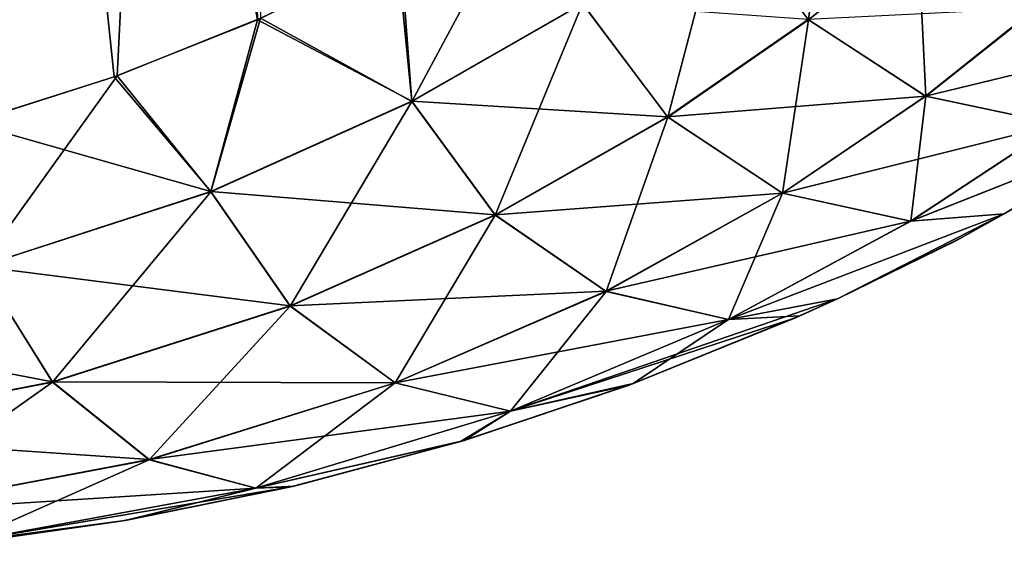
# Model space of a CAD drawing. Header units: millimetres. Extents: x -44.7 to 52.5, y -25.6 to 0.
# Tile 396 of 440: x 49 to 50.3, y -25 to -24.3. Entities that reach past the tile are written whole.
import ezdxf

# ---------------------------------------------------------------- set-up
doc = ezdxf.new("R2010")
doc.units = ezdxf.units.MM
doc.header["$LTSCALE"] = 65.185185
for name, color, linetype in [('15', 7, 'CONTINUOUS'), ('390', 7, 'CONTINUOUS'), ('395', 7, 'CONTINUOUS'), ('399', 7, 'CONTINUOUS'), ('405', 7, 'CONTINUOUS')]:
    doc.layers.add(name, color=color, linetype=linetype)

msp = doc.modelspace()

# ---------------------------------------------------------------- linework, layer by layer
at = {"layer": '15', "linetype": 'Continuous'}
for points in [[(50.2662, -24.5724, 29.1836), (50.2722, -24.5692, -29.1923), (50.4707, -24.458, 29.536), (50.2662, -24.5724, 29.1836)], [(50.2722, -24.5692, -29.1923), (50.4762, -24.4547, -29.5458), (50.4707, -24.458, 29.536), (50.2722, -24.5692, -29.1923)], [(50.1076, -24.6501, -28.9461), (50.2722, -24.5692, -29.1923), (50.2662, -24.5724, 29.1836), (50.1076, -24.6501, -28.9461)], [(50.1077, -24.65, 28.9457), (50.1076, -24.6501, -28.9461), (50.2662, -24.5724, 29.1836), (50.1077, -24.65, 28.9457)], [(50.0518, -24.6753, 28.8679), (50.0574, -24.6728, -28.8758), (50.1077, -24.65, 28.9457), (50.0518, -24.6753, 28.8679)], [(50.0574, -24.6728, -28.8758), (50.1076, -24.6501, -28.9461), (50.1077, -24.65, 28.9457), (50.0574, -24.6728, -28.8758)], [(49.8308, -24.7649, 28.5844), (49.836, -24.7629, -28.591), (50.0518, -24.6753, 28.8679), (49.8308, -24.7649, 28.5844)], [(49.836, -24.7629, -28.591), (50.0574, -24.6728, -28.8758), (50.0518, -24.6753, 28.8679), (49.836, -24.7629, -28.591)], [(49.606, -24.84, 28.3295), (49.6109, -24.8385, -28.3348), (49.8308, -24.7649, 28.5844), (49.606, -24.84, 28.3295)], [(49.6109, -24.8385, -28.3348), (49.836, -24.7629, -28.591), (49.8308, -24.7649, 28.5844), (49.6109, -24.8385, -28.3348)], [(49.3802, -24.9002, 28.1007), (49.3847, -24.8991, -28.1049), (49.606, -24.84, 28.3295), (49.3802, -24.9002, 28.1007)], [(49.3847, -24.8991, -28.1049), (49.6109, -24.8385, -28.3348), (49.606, -24.84, 28.3295), (49.3847, -24.8991, -28.1049)], [(49.1562, -24.9455, 27.8961), (49.16, -24.9448, -27.8995), (49.3802, -24.9002, 28.1007), (49.1562, -24.9455, 27.8961)], [(49.16, -24.9448, -27.8995), (49.3847, -24.8991, -28.1049), (49.3802, -24.9002, 28.1007), (49.16, -24.9448, -27.8995)], [(48.9362, -24.9766, 27.7136), (48.9392, -24.9762, -27.7161), (49.1562, -24.9455, 27.8961), (48.9362, -24.9766, 27.7136)], [(48.9392, -24.9762, -27.7161), (49.16, -24.9448, -27.8995), (49.1562, -24.9455, 27.8961), (48.9392, -24.9762, -27.7161)]]:
    msp.add_3dface(points, dxfattribs=at)
at = {"layer": '390', "linetype": 'Continuous'}
for points in [[(49.273, -21.8914, 29.0517), (48.8857, -21.8914, 28.5572), (49.336, -24.2789, 28.9962), (49.273, -21.8914, 29.0517)], [(49.336, -24.2789, 28.9962), (48.8857, -21.8914, 28.5572), (49.1452, -24.3549, 28.7336), (49.336, -24.2789, 28.9962)], [(49.1452, -24.3549, 28.7336), (48.8857, -21.8914, 28.5572), (48.9525, -24.416, 28.4997), (49.1452, -24.3549, 28.7336)], [(49.5219, -24.1887, 29.2903), (49.273, -21.8914, 29.0517), (49.336, -24.2789, 28.9962), (49.5219, -24.1887, 29.2903)]]:
    msp.add_3dface(points, dxfattribs=at)
at = {"layer": '395', "linetype": 'Continuous'}
for points in [[(48.8857, -21.8914, -28.5572), (49.273, -21.8914, -29.0517), (48.9562, -24.415, -28.5039), (48.8857, -21.8914, -28.5572)], [(48.9562, -24.415, -28.5039), (49.273, -21.8914, -29.0517), (49.1492, -24.3535, -28.7388), (48.9562, -24.415, -28.5039)], [(49.1492, -24.3535, -28.7388), (49.273, -21.8914, -29.0517), (49.3402, -24.2769, -29.0024), (49.1492, -24.3535, -28.7388)]]:
    msp.add_3dface(points, dxfattribs=at)
at = {"layer": '399', "linetype": 'Continuous'}
for points in [[(49.5219, -24.1887, 29.2903), (49.336, -24.2789, 28.9962), (49.5413, -24.3873, 29.24), (49.5219, -24.1887, 29.2903)], [(49.5219, -24.1887, 29.2903), (49.5413, -24.3873, 29.24), (49.7683, -24.2573, 29.6642), (49.5219, -24.1887, 29.2903)], [(49.5413, -24.3873, 29.24), (49.8817, -24.4081, 29.6511), (49.7683, -24.2573, 29.6642), (49.5413, -24.3873, 29.24)], [(49.8817, -24.4081, 29.6511), (50.0689, -24.2788, 30.1014), (49.7683, -24.2573, 29.6642), (49.8817, -24.4081, 29.6511)], [(50.2249, -24.3804, 30.0681), (50.3719, -24.2636, 30.5419), (50.0689, -24.2788, 30.1014), (50.2249, -24.3804, 30.0681)], [(50.2249, -24.3804, 30.0681), (50.5523, -24.3013, 30.4993), (50.3719, -24.2636, 30.5419), (50.2249, -24.3804, 30.0681)], [(49.336, -24.2789, 28.9962), (49.1452, -24.3549, 28.7336), (49.2741, -24.5073, 28.835), (49.336, -24.2789, 28.9962)], [(49.336, -24.2789, 28.9962), (49.2741, -24.5073, 28.835), (49.5413, -24.3873, 29.24), (49.336, -24.2789, 28.9962)], [(49.8817, -24.4081, 29.6511), (50.2249, -24.3804, 30.0681), (50.0689, -24.2788, 30.1014), (49.8817, -24.4081, 29.6511)], [(50.4011, -24.4178, 30.0105), (50.5523, -24.3013, 30.4993), (50.2249, -24.3804, 30.0681), (50.4011, -24.4178, 30.0105)], [(49.1452, -24.3549, 28.7336), (48.9525, -24.416, 28.4997), (49.2741, -24.5073, 28.835), (49.1452, -24.3549, 28.7336)], [(50.0345, -24.5094, 29.6048), (50.2249, -24.3804, 30.0681), (49.8817, -24.4081, 29.6511), (50.0345, -24.5094, 29.6048)], [(50.0345, -24.5094, 29.6048), (50.4011, -24.4178, 30.0105), (50.2249, -24.3804, 30.0681), (50.0345, -24.5094, 29.6048)], [(49.2741, -24.5073, 28.835), (49.6522, -24.5385, 29.2154), (49.5413, -24.3873, 29.24), (49.2741, -24.5073, 28.835)], [(49.6522, -24.5385, 29.2154), (49.8817, -24.4081, 29.6511), (49.5413, -24.3873, 29.24), (49.6522, -24.5385, 29.2154)], [(49.6522, -24.5385, 29.2154), (50.0345, -24.5094, 29.6048), (49.8817, -24.4081, 29.6511), (49.6522, -24.5385, 29.2154)], [(48.9525, -24.416, 28.4997), (48.9668, -24.607, 28.4523), (49.2741, -24.5073, 28.835), (48.9525, -24.416, 28.4997)], [(50.205, -24.5467, 29.5318), (50.4011, -24.4178, 30.0105), (50.0345, -24.5094, 29.6048), (50.205, -24.5467, 29.5318)], [(50.205, -24.5467, 29.5318), (50.5145, -24.4246, 29.7831), (50.4011, -24.4178, 30.0105), (50.205, -24.5467, 29.5318)], [(50.3294, -24.5371, 29.3601), (50.5145, -24.4246, 29.7831), (50.205, -24.5467, 29.5318), (50.3294, -24.5371, 29.3601)], [(50.3294, -24.5371, 29.3601), (50.4707, -24.458, 29.536), (50.5145, -24.4246, 29.7831), (50.3294, -24.5371, 29.3601)], [(50.2662, -24.5724, 29.1836), (50.4707, -24.458, 29.536), (50.3294, -24.5371, 29.3601), (50.2662, -24.5724, 29.1836)], [(48.9668, -24.607, 28.4523), (49.3796, -24.6596, 28.7969), (49.2741, -24.5073, 28.835), (48.9668, -24.607, 28.4523)], [(49.3796, -24.6596, 28.7969), (49.6522, -24.5385, 29.2154), (49.2741, -24.5073, 28.835), (49.3796, -24.6596, 28.7969)], [(49.7997, -24.6401, 29.1546), (50.0345, -24.5094, 29.6048), (49.6522, -24.5385, 29.2154), (49.7997, -24.6401, 29.1546)], [(49.7997, -24.6401, 29.1546), (50.205, -24.5467, 29.5318), (50.0345, -24.5094, 29.6048), (49.7997, -24.6401, 29.1546)], [(49.3796, -24.6596, 28.7969), (49.7997, -24.6401, 29.1546), (49.6522, -24.5385, 29.2154), (49.3796, -24.6596, 28.7969)], [(50.1077, -24.65, 28.9457), (50.3294, -24.5371, 29.3601), (49.9626, -24.6775, 29.0662), (50.1077, -24.65, 28.9457)], [(49.9626, -24.6775, 29.0662), (50.3294, -24.5371, 29.3601), (50.205, -24.5467, 29.5318), (49.9626, -24.6775, 29.0662)], [(50.1077, -24.65, 28.9457), (50.2662, -24.5724, 29.1836), (50.3294, -24.5371, 29.3601), (50.1077, -24.65, 28.9457)], [(49.9626, -24.6775, 29.0662), (50.205, -24.5467, 29.5318), (49.7997, -24.6401, 29.1546), (49.9626, -24.6775, 29.0662)], [(48.62, -24.6754, 28.096), (49.0633, -24.7607, 28.399), (48.9668, -24.607, 28.4523), (48.62, -24.6754, 28.096)], [(49.0633, -24.7607, 28.399), (49.3796, -24.6596, 28.7969), (48.9668, -24.607, 28.4523), (49.0633, -24.7607, 28.399)], [(49.5191, -24.7619, 28.7204), (49.7997, -24.6401, 29.1546), (49.3796, -24.6596, 28.7969), (49.5191, -24.7619, 28.7204)], [(49.5191, -24.7619, 28.7204), (49.9626, -24.6775, 29.0662), (49.7997, -24.6401, 29.1546), (49.5191, -24.7619, 28.7204)], [(50.0518, -24.6753, 28.8679), (50.1077, -24.65, 28.9457), (49.6727, -24.7996, 28.6167), (50.0518, -24.6753, 28.8679)], [(49.6727, -24.7996, 28.6167), (50.1077, -24.65, 28.9457), (49.9626, -24.6775, 29.0662), (49.6727, -24.7996, 28.6167)], [(49.0633, -24.7607, 28.399), (49.5191, -24.7619, 28.7204), (49.3796, -24.6596, 28.7969), (49.0633, -24.7607, 28.399)], [(48.7033, -24.8305, 28.0267), (49.0633, -24.7607, 28.399), (48.62, -24.6754, 28.096), (48.7033, -24.8305, 28.0267)], [(49.6727, -24.7996, 28.6167), (49.9626, -24.6775, 29.0662), (49.5191, -24.7619, 28.7204), (49.6727, -24.7996, 28.6167)], [(49.8308, -24.7649, 28.5844), (50.0518, -24.6753, 28.8679), (49.6727, -24.7996, 28.6167), (49.8308, -24.7649, 28.5844)], [(48.7033, -24.8305, 28.0267), (49.1918, -24.864, 28.3064), (49.0633, -24.7607, 28.399), (48.7033, -24.8305, 28.0267)], [(49.1918, -24.864, 28.3064), (49.5191, -24.7619, 28.7204), (49.0633, -24.7607, 28.399), (49.1918, -24.864, 28.3064)], [(49.1918, -24.864, 28.3064), (49.6727, -24.7996, 28.6167), (49.5191, -24.7619, 28.7204), (49.1918, -24.864, 28.3064)], [(49.606, -24.84, 28.3295), (49.8308, -24.7649, 28.5844), (49.6727, -24.7996, 28.6167), (49.606, -24.84, 28.3295)], [(49.3339, -24.9021, 28.1875), (49.6727, -24.7996, 28.6167), (49.1918, -24.864, 28.3064), (49.3339, -24.9021, 28.1875)], [(49.3339, -24.9021, 28.1875), (49.606, -24.84, 28.3295), (49.6727, -24.7996, 28.6167), (49.3339, -24.9021, 28.1875)], [(48.8174, -24.9347, 27.9176), (49.1918, -24.864, 28.3064), (48.7033, -24.8305, 28.0267), (48.8174, -24.9347, 27.9176)], [(49.3802, -24.9002, 28.1007), (49.606, -24.84, 28.3295), (49.3339, -24.9021, 28.1875), (49.3802, -24.9002, 28.1007)], [(48.8174, -24.9347, 27.9176), (49.3339, -24.9021, 28.1875), (49.1918, -24.864, 28.3064), (48.8174, -24.9347, 27.9176)], [(48.9458, -24.9732, 27.7842), (49.3339, -24.9021, 28.1875), (48.8174, -24.9347, 27.9176), (48.9458, -24.9732, 27.7842)], [(49.1562, -24.9455, 27.8961), (49.3802, -24.9002, 28.1007), (48.9458, -24.9732, 27.7842), (49.1562, -24.9455, 27.8961)], [(48.9458, -24.9732, 27.7842), (49.3802, -24.9002, 28.1007), (49.3339, -24.9021, 28.1875), (48.9458, -24.9732, 27.7842)], [(48.9362, -24.9766, 27.7136), (49.1562, -24.9455, 27.8961), (48.9458, -24.9732, 27.7842), (48.9362, -24.9766, 27.7136)]]:
    msp.add_3dface(points, dxfattribs=at)
at = {"layer": '405', "linetype": 'Continuous'}
for points in [[(50.1025, -24.0094, -30.5623), (50.0692, -24.2792, -30.1012), (49.9555, -24.128, -30.1055), (50.1025, -24.0094, -30.5623)], [(50.2148, -24.1616, -30.5638), (50.0692, -24.2792, -30.1012), (50.1025, -24.0094, -30.5623), (50.2148, -24.1616, -30.5638)], [(49.5265, -24.1863, -29.2981), (49.7048, -24.0834, -29.6301), (49.5414, -24.3876, -29.2399), (49.5265, -24.1863, -29.2981)], [(49.7048, -24.0834, -29.6301), (49.7684, -24.2577, -29.6641), (49.5414, -24.3876, -29.2399), (49.7048, -24.0834, -29.6301)], [(49.9555, -24.128, -30.1055), (49.8819, -24.4084, -29.651), (49.7684, -24.2577, -29.6641), (49.9555, -24.128, -30.1055)], [(50.0692, -24.2792, -30.1012), (49.8819, -24.4084, -29.651), (49.9555, -24.128, -30.1055), (50.0692, -24.2792, -30.1012)], [(50.2148, -24.1616, -30.5638), (50.2253, -24.3806, -30.0678), (50.0692, -24.2792, -30.1012), (50.2148, -24.1616, -30.5638)], [(50.3724, -24.2638, -30.5416), (50.2253, -24.3806, -30.0678), (50.2148, -24.1616, -30.5638), (50.3724, -24.2638, -30.5416)], [(49.3402, -24.2769, -29.0024), (49.5265, -24.1863, -29.2981), (49.5414, -24.3876, -29.2399), (49.3402, -24.2769, -29.0024)], [(49.7684, -24.2577, -29.6641), (49.6523, -24.5388, -29.2152), (49.5414, -24.3876, -29.2399), (49.7684, -24.2577, -29.6641)], [(49.8819, -24.4084, -29.651), (49.6523, -24.5388, -29.2152), (49.7684, -24.2577, -29.6641), (49.8819, -24.4084, -29.651)], [(50.3724, -24.2638, -30.5416), (50.4015, -24.4179, -30.0102), (50.2253, -24.3806, -30.0678), (50.3724, -24.2638, -30.5416)], [(49.1492, -24.3535, -28.7388), (49.3402, -24.2769, -29.0024), (49.2741, -24.5076, -28.8349), (49.1492, -24.3535, -28.7388)], [(49.3402, -24.2769, -29.0024), (49.5414, -24.3876, -29.2399), (49.2741, -24.5076, -28.8349), (49.3402, -24.2769, -29.0024)], [(50.0692, -24.2792, -30.1012), (50.0348, -24.5096, -29.6045), (49.8819, -24.4084, -29.651), (50.0692, -24.2792, -30.1012)], [(50.2253, -24.3806, -30.0678), (50.0348, -24.5096, -29.6045), (50.0692, -24.2792, -30.1012), (50.2253, -24.3806, -30.0678)], [(48.9562, -24.415, -28.5039), (49.1492, -24.3535, -28.7388), (48.9668, -24.6072, -28.4522), (48.9562, -24.415, -28.5039)], [(49.1492, -24.3535, -28.7388), (49.2741, -24.5076, -28.8349), (48.9668, -24.6072, -28.4522), (49.1492, -24.3535, -28.7388)], [(50.2253, -24.3806, -30.0678), (50.2053, -24.5468, -29.5315), (50.0348, -24.5096, -29.6045), (50.2253, -24.3806, -30.0678)], [(50.4015, -24.4179, -30.0102), (50.2053, -24.5468, -29.5315), (50.2253, -24.3806, -30.0678), (50.4015, -24.4179, -30.0102)], [(49.5414, -24.3876, -29.2399), (49.3797, -24.6598, -28.7967), (49.2741, -24.5076, -28.8349), (49.5414, -24.3876, -29.2399)], [(49.6523, -24.5388, -29.2152), (49.3797, -24.6598, -28.7967), (49.5414, -24.3876, -29.2399), (49.6523, -24.5388, -29.2152)], [(49.8819, -24.4084, -29.651), (49.7998, -24.6403, -29.1543), (49.6523, -24.5388, -29.2152), (49.8819, -24.4084, -29.651)], [(50.0348, -24.5096, -29.6045), (49.7998, -24.6403, -29.1543), (49.8819, -24.4084, -29.651), (50.0348, -24.5096, -29.6045)], [(50.4015, -24.4179, -30.0102), (50.5147, -24.4246, -29.7829), (50.2053, -24.5468, -29.5315), (50.4015, -24.4179, -30.0102)], [(50.5147, -24.4246, -29.7829), (50.3294, -24.537, -29.3599), (50.2053, -24.5468, -29.5315), (50.5147, -24.4246, -29.7829)], [(50.4762, -24.4547, -29.5458), (50.3294, -24.537, -29.3599), (50.5147, -24.4246, -29.7829), (50.4762, -24.4547, -29.5458)], [(50.4762, -24.4547, -29.5458), (50.2722, -24.5692, -29.1923), (50.3294, -24.537, -29.3599), (50.4762, -24.4547, -29.5458)], [(49.2741, -24.5076, -28.8349), (49.0633, -24.7608, -28.3989), (48.9668, -24.6072, -28.4522), (49.2741, -24.5076, -28.8349)], [(49.3797, -24.6598, -28.7967), (49.0633, -24.7608, -28.3989), (49.2741, -24.5076, -28.8349), (49.3797, -24.6598, -28.7967)], [(50.0348, -24.5096, -29.6045), (49.9628, -24.6776, -29.0659), (49.7998, -24.6403, -29.1543), (50.0348, -24.5096, -29.6045)], [(50.2053, -24.5468, -29.5315), (49.9628, -24.6776, -29.0659), (50.0348, -24.5096, -29.6045), (50.2053, -24.5468, -29.5315)], [(49.6523, -24.5388, -29.2152), (49.5193, -24.762, -28.7203), (49.3797, -24.6598, -28.7967), (49.6523, -24.5388, -29.2152)], [(49.7998, -24.6403, -29.1543), (49.5193, -24.762, -28.7203), (49.6523, -24.5388, -29.2152), (49.7998, -24.6403, -29.1543)], [(50.3294, -24.537, -29.3599), (50.1076, -24.6501, -28.9461), (49.9628, -24.6776, -29.0659), (50.3294, -24.537, -29.3599)], [(50.2053, -24.5468, -29.5315), (50.3294, -24.537, -29.3599), (49.9628, -24.6776, -29.0659), (50.2053, -24.5468, -29.5315)], [(50.2722, -24.5692, -29.1923), (50.1076, -24.6501, -28.9461), (50.3294, -24.537, -29.3599), (50.2722, -24.5692, -29.1923)], [(49.0633, -24.7608, -28.3989), (48.7034, -24.8305, -28.0267), (48.9668, -24.6072, -28.4522), (49.0633, -24.7608, -28.3989)], [(49.7998, -24.6403, -29.1543), (49.6728, -24.7996, -28.6165), (49.5193, -24.762, -28.7203), (49.7998, -24.6403, -29.1543)], [(49.9628, -24.6776, -29.0659), (49.6728, -24.7996, -28.6165), (49.7998, -24.6403, -29.1543), (49.9628, -24.6776, -29.0659)], [(50.1076, -24.6501, -28.9461), (50.0574, -24.6728, -28.8758), (49.9628, -24.6776, -29.0659), (50.1076, -24.6501, -28.9461)], [(49.3797, -24.6598, -28.7967), (49.1919, -24.8641, -28.3062), (49.0633, -24.7608, -28.3989), (49.3797, -24.6598, -28.7967)], [(49.5193, -24.762, -28.7203), (49.1919, -24.8641, -28.3062), (49.3797, -24.6598, -28.7967), (49.5193, -24.762, -28.7203)], [(49.9628, -24.6776, -29.0659), (49.836, -24.7629, -28.591), (49.6728, -24.7996, -28.6165), (49.9628, -24.6776, -29.0659)], [(50.0574, -24.6728, -28.8758), (49.836, -24.7629, -28.591), (49.9628, -24.6776, -29.0659), (50.0574, -24.6728, -28.8758)], [(49.0633, -24.7608, -28.3989), (48.8174, -24.9347, -27.9175), (48.7034, -24.8305, -28.0267), (49.0633, -24.7608, -28.3989)], [(49.1919, -24.8641, -28.3062), (48.8174, -24.9347, -27.9175), (49.0633, -24.7608, -28.3989), (49.1919, -24.8641, -28.3062)], [(49.5193, -24.762, -28.7203), (49.334, -24.9021, -28.1873), (49.1919, -24.8641, -28.3062), (49.5193, -24.762, -28.7203)], [(49.6728, -24.7996, -28.6165), (49.334, -24.9021, -28.1873), (49.5193, -24.762, -28.7203), (49.6728, -24.7996, -28.6165)], [(49.836, -24.7629, -28.591), (49.6109, -24.8385, -28.3348), (49.6728, -24.7996, -28.6165), (49.836, -24.7629, -28.591)], [(49.6728, -24.7996, -28.6165), (49.6109, -24.8385, -28.3348), (49.334, -24.9021, -28.1873), (49.6728, -24.7996, -28.6165)], [(49.6109, -24.8385, -28.3348), (49.3847, -24.8991, -28.1049), (49.334, -24.9021, -28.1873), (49.6109, -24.8385, -28.3348)], [(49.1919, -24.8641, -28.3062), (48.9458, -24.9732, -27.7841), (48.8174, -24.9347, -27.9175), (49.1919, -24.8641, -28.3062)], [(49.334, -24.9021, -28.1873), (48.9458, -24.9732, -27.7841), (49.1919, -24.8641, -28.3062), (49.334, -24.9021, -28.1873)], [(49.334, -24.9021, -28.1873), (49.16, -24.9448, -27.8995), (48.9458, -24.9732, -27.7841), (49.334, -24.9021, -28.1873)], [(49.3847, -24.8991, -28.1049), (49.16, -24.9448, -27.8995), (49.334, -24.9021, -28.1873), (49.3847, -24.8991, -28.1049)], [(49.16, -24.9448, -27.8995), (48.9392, -24.9762, -27.7161), (48.9458, -24.9732, -27.7841), (49.16, -24.9448, -27.8995)]]:
    msp.add_3dface(points, dxfattribs=at)

doc.saveas('drawing.dxf')
